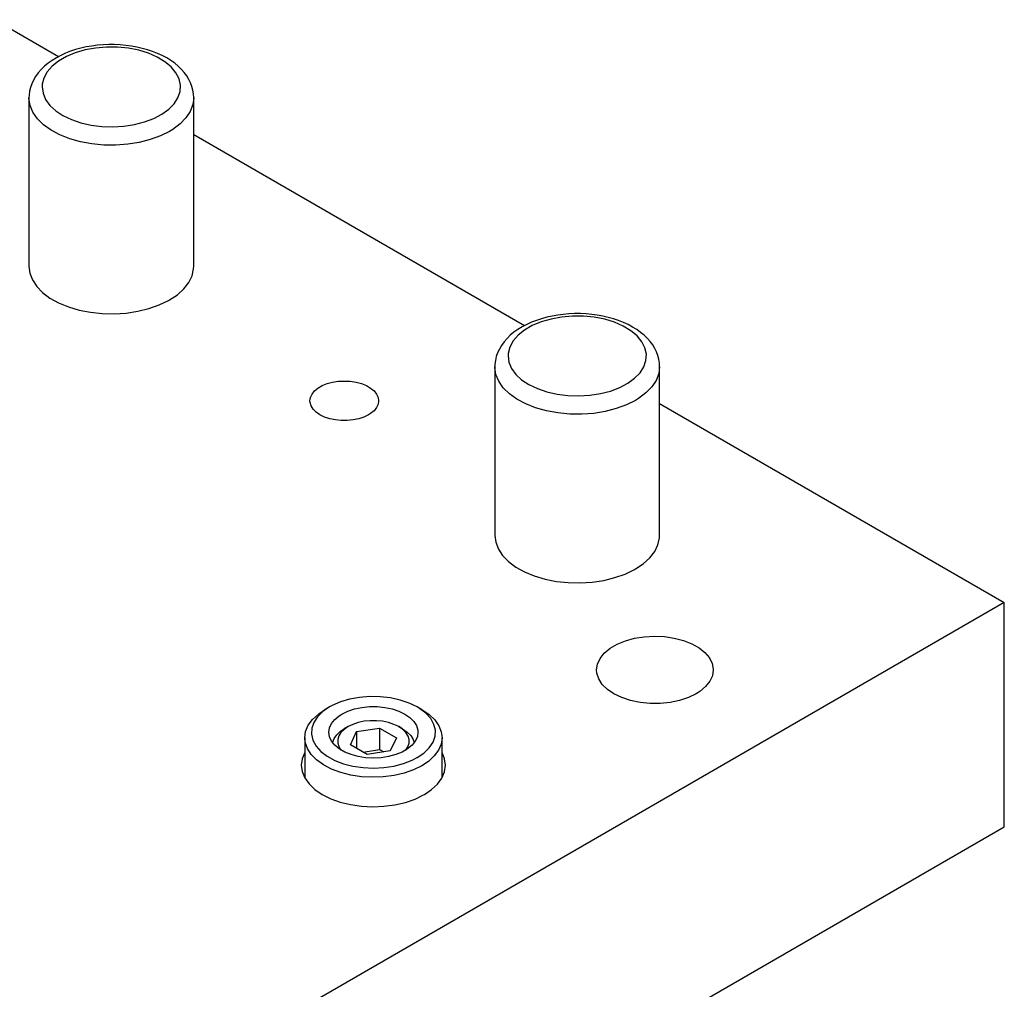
# Model space of a CAD drawing. Header units: inches. Extents: x 3 to 289, y 4 to 291.
# Tile 542 of 634: x 154.78 to 159.26, y 268.28 to 272.69. Entities that reach past the tile are written whole.
import ezdxf

# ---------------------------------------------------------------- set-up
doc = ezdxf.new("R2010")
doc.units = ezdxf.units.IN
doc.header["$LTSCALE"] = 0.5
doc.header["$MEASUREMENT"] = 0
doc.layers.add('STR_INS', color=8, linetype='Continuous')

msp = doc.modelspace()

# ---------------------------------------------------------------- linework, layer by layer
at = {"layer": 'STR_INS', "color": 190, "linetype": 'Continuous'}
for p, q in [((154.6638, 272.6909), (154.9543, 272.5232)), ((155.5692, 272.1682), (157.0756, 271.2985)), ((154.8192, 271.5682), (154.8232, 271.5367)), ((155.5616, 271.525), (155.5686, 271.5563)), ((155.5686, 271.5563), (155.5692, 271.5682)), ((154.8232, 271.5367), (154.8351, 271.5059)), ((154.8351, 271.5059), (154.8546, 271.4763)), ((155.5468, 271.4946), (155.5616, 271.525)), ((154.8546, 271.4763), (154.8814, 271.4488)), ((155.4951, 271.439), (155.5245, 271.4657)), ((155.5245, 271.4657), (155.5468, 271.4946)), ((154.8814, 271.4488), (154.9148, 271.4238)), ((154.9148, 271.4238), (154.9542, 271.4018)), ((155.4122, 271.3921), (155.4543, 271.4123)), ((155.4543, 271.4123), (155.4593, 271.4151)), ((155.4593, 271.4151), (155.4951, 271.439)), ((154.9542, 271.4018), (154.9988, 271.3834)), ((154.9988, 271.3834), (155.0474, 271.369)), ((155.0474, 271.369), (155.0992, 271.3588)), ((155.2622, 271.3553), (155.3151, 271.3633)), ((155.3151, 271.3633), (155.3655, 271.3756)), ((155.3655, 271.3756), (155.4122, 271.3921)), ((155.0992, 271.3588), (155.1531, 271.353)), ((155.1531, 271.353), (155.2078, 271.3519)), ((155.2078, 271.3519), (155.2622, 271.3553)), ((156.1195, 271.001), (156.1351, 271.0138)), ((156.1351, 271.0138), (156.1544, 271.025)), ((156.1544, 271.025), (156.1767, 271.034)), ((156.1767, 271.034), (156.2014, 271.0406)), ((156.2014, 271.0406), (156.2277, 271.0447)), ((156.2277, 271.0447), (156.2548, 271.0461)), ((156.2548, 271.0461), (156.282, 271.0447)), ((156.282, 271.0447), (156.3083, 271.0406)), ((156.3083, 271.0406), (156.333, 271.034)), ((156.333, 271.034), (156.3553, 271.025)), ((156.3553, 271.025), (156.3745, 271.0138)), ((156.3745, 271.0138), (156.3902, 271.001)), ((156.0986, 270.9559), (156.101, 270.9715)), ((156.101, 270.9715), (156.108, 270.9867)), ((156.108, 270.9867), (156.1195, 271.001)), ((156.3902, 271.001), (156.4017, 270.9867)), ((156.4017, 270.9867), (156.4087, 270.9715)), ((156.4087, 270.9715), (156.4111, 270.9559)), ((156.0992, 270.948), (156.0986, 270.9559)), ((156.1039, 270.9325), (156.0992, 270.948)), ((156.1132, 270.9177), (156.1039, 270.9325)), ((156.1268, 270.9041), (156.1132, 270.9177)), ((156.4017, 270.925), (156.3902, 270.9107)), ((156.4087, 270.9402), (156.4017, 270.925)), ((156.4111, 270.9559), (156.4087, 270.9402)), ((157.6905, 270.9435), (159.26, 270.0373)), ((156.1443, 270.8921), (156.1268, 270.9041)), ((156.1652, 270.882), (156.1443, 270.8921)), ((156.1888, 270.8741), (156.1652, 270.882)), ((156.2144, 270.8687), (156.1888, 270.8741)), ((156.2412, 270.866), (156.2144, 270.8687)), ((156.2953, 270.8687), (156.2685, 270.866)), ((156.3209, 270.8741), (156.2953, 270.8687)), ((156.3445, 270.882), (156.3209, 270.8741)), ((156.3653, 270.8921), (156.3445, 270.882)), ((156.3745, 270.8979), (156.3653, 270.8921)), ((156.3902, 270.9107), (156.3745, 270.8979)), ((156.2685, 270.866), (156.2412, 270.866)), ((156.9405, 270.3435), (156.9445, 270.312)), ((157.6829, 270.3003), (157.6899, 270.3316)), ((157.6899, 270.3316), (157.6905, 270.3435)), ((156.9445, 270.312), (156.9564, 270.2811)), ((157.6681, 270.2698), (157.6829, 270.3003)), ((156.9564, 270.2811), (156.9759, 270.2516)), ((156.9759, 270.2516), (157.0027, 270.224)), ((157.6164, 270.2143), (157.6458, 270.241)), ((157.6458, 270.241), (157.6681, 270.2698)), ((157.0027, 270.224), (157.0362, 270.199)), ((157.0362, 270.199), (157.0756, 270.1771)), ((157.5807, 270.1904), (157.6164, 270.2143)), ((157.0756, 270.1771), (157.1201, 270.1587)), ((157.1201, 270.1587), (157.1688, 270.1442)), ((157.4364, 270.1386), (157.4868, 270.1509)), ((157.4868, 270.1509), (157.5336, 270.1674)), ((157.5336, 270.1674), (157.5756, 270.1876)), ((157.5756, 270.1876), (157.5807, 270.1904)), ((157.1688, 270.1442), (157.2206, 270.134)), ((157.2206, 270.134), (157.2744, 270.1283)), ((157.2744, 270.1283), (157.3291, 270.1271)), ((157.3291, 270.1271), (157.3835, 270.1306)), ((157.3835, 270.1306), (157.4364, 270.1386)), ((159.26, 270.0373), (151.4819, 265.5466)), ((159.26, 269.0167), (159.26, 270.0373)), ((157.5766, 269.8749), (157.621, 269.8819)), ((157.621, 269.8819), (157.6668, 269.8845)), ((157.6668, 269.8845), (157.7127, 269.8824)), ((157.7127, 269.8824), (157.7573, 269.8757)), ((157.465, 269.8293), (157.4974, 269.8481)), ((157.4974, 269.8481), (157.535, 269.8635)), ((157.535, 269.8635), (157.5766, 269.8749)), ((157.7573, 269.8757), (157.7993, 269.8648)), ((157.7993, 269.8648), (157.8373, 269.8498)), ((157.8373, 269.8498), (157.8703, 269.8312)), ((157.4193, 269.7833), (157.4387, 269.8074)), ((157.4387, 269.8074), (157.465, 269.8293)), ((157.8703, 269.8312), (157.8972, 269.8096)), ((157.8972, 269.8096), (157.9173, 269.7857)), ((157.4034, 269.7311), (157.4074, 269.7576)), ((157.4074, 269.7576), (157.4193, 269.7833)), ((157.9173, 269.7857), (157.9299, 269.7601)), ((157.9299, 269.7601), (157.9346, 269.7337)), ((157.4048, 269.7159), (157.4034, 269.7311)), ((157.4133, 269.6898), (157.4048, 269.7159)), ((157.9307, 269.7046), (157.9188, 269.6789)), ((157.9346, 269.7311), (157.9307, 269.7046)), ((157.9346, 269.7337), (157.9346, 269.7311)), ((157.4295, 269.6649), (157.4133, 269.6898)), ((157.4529, 269.642), (157.4295, 269.6649)), ((157.9188, 269.6789), (157.8994, 269.6548)), ((157.4828, 269.6218), (157.4529, 269.642)), ((157.5183, 269.6049), (157.4828, 269.6218)), ((157.8569, 269.6227), (157.8216, 269.6056)), ((157.8731, 269.633), (157.8569, 269.6227)), ((157.8994, 269.6548), (157.8731, 269.633)), ((157.5584, 269.5917), (157.5183, 269.6049)), ((157.6017, 269.5828), (157.5584, 269.5917)), ((157.6471, 269.5783), (157.6017, 269.5828)), ((157.6932, 269.5784), (157.6471, 269.5783)), ((157.7385, 269.5831), (157.6932, 269.5784)), ((157.7817, 269.5923), (157.7385, 269.5831)), ((157.8216, 269.6056), (157.7817, 269.5923)), ((156.0749, 269.3551), (156.0632, 269.3264)), ((156.7115, 269.3268), (156.6999, 269.3551)), ((156.0632, 269.3264), (156.0593, 269.2974)), ((156.7155, 269.2974), (156.7115, 269.3268)), ((156.0593, 269.2974), (156.0633, 269.2679)), ((156.0633, 269.2679), (156.0752, 269.2391)), ((156.6992, 269.2383), (156.7113, 269.2671)), ((156.7113, 269.2671), (156.7155, 269.2965)), ((156.7155, 269.2965), (156.7155, 269.2974)), ((156.0752, 269.2391), (156.0947, 269.2118)), ((156.0947, 269.2118), (156.1213, 269.1866)), ((156.6527, 269.1859), (156.6795, 269.2111)), ((156.6795, 269.2111), (156.6992, 269.2383)), ((156.1213, 269.1866), (156.1544, 269.164)), ((156.1544, 269.164), (156.1931, 269.1447)), ((156.6194, 269.1634), (156.6527, 269.1859)), ((156.1931, 269.1447), (156.2366, 269.1291)), ((156.2366, 269.1291), (156.2838, 269.1176)), ((156.4855, 269.1166), (156.533, 269.1276)), ((156.533, 269.1276), (156.5769, 269.1427)), ((156.5769, 269.1427), (156.6163, 269.1616)), ((156.6163, 269.1616), (156.6194, 269.1634)), ((156.2838, 269.1176), (156.3335, 269.1105)), ((156.3335, 269.1105), (156.3845, 269.1079)), ((156.3845, 269.1079), (156.4356, 269.11)), ((156.4356, 269.11), (156.4855, 269.1166)), ((151.4819, 264.526), (159.26, 269.0167))]:
    msp.add_line(p, q, dxfattribs=at)
at = {"layer": 'STR_INS', "color": 9, "linetype": 'Continuous'}
for p, q in [((155.1053, 272.571), (155.0802, 272.5666)), ((155.1308, 272.5743), (155.1053, 272.571)), ((155.1566, 272.5764), (155.1308, 272.5743)), ((155.1825, 272.5775), (155.1566, 272.5764)), ((155.2085, 272.5774), (155.1825, 272.5775)), ((155.2344, 272.5763), (155.2085, 272.5774)), ((155.2601, 272.574), (155.2344, 272.5763)), ((155.2856, 272.5706), (155.2601, 272.574)), ((154.9643, 272.5284), (154.9438, 272.5176)), ((154.9859, 272.5382), (154.9643, 272.5284)), ((155.0083, 272.5469), (154.9859, 272.5382)), ((155.0316, 272.5546), (155.0083, 272.5469)), ((155.0556, 272.5611), (155.0316, 272.5546)), ((155.0802, 272.5666), (155.0556, 272.5611)), ((155.3107, 272.5661), (155.2856, 272.5706)), ((155.3352, 272.5605), (155.3107, 272.5661)), ((155.3591, 272.5538), (155.3352, 272.5605)), ((155.3823, 272.5461), (155.3591, 272.5538)), ((155.4047, 272.5373), (155.3823, 272.5461)), ((155.426, 272.5275), (155.4047, 272.5373)), ((155.4463, 272.5166), (155.426, 272.5275)), ((154.9063, 272.4929), (154.8896, 272.4791)), ((154.9244, 272.5058), (154.9063, 272.4929)), ((154.9438, 272.5176), (154.9244, 272.5058)), ((155.4653, 272.5049), (155.4463, 272.5166)), ((155.4829, 272.4923), (155.4653, 272.5049)), ((155.4991, 272.4789), (155.4829, 272.4923)), ((154.861, 272.449), (154.8494, 272.4329)), ((154.8745, 272.4645), (154.861, 272.449)), ((154.8896, 272.4791), (154.8745, 272.4645)), ((155.5136, 272.4648), (155.4991, 272.4789)), ((155.5265, 272.45), (155.5136, 272.4648)), ((155.5378, 272.4348), (155.5265, 272.45)), ((154.8317, 272.3994), (154.8258, 272.3821)), ((154.8396, 272.4163), (154.8317, 272.3994)), ((154.8494, 272.4329), (154.8396, 272.4163)), ((155.5473, 272.4191), (155.5378, 272.4348)), ((155.5551, 272.403), (155.5473, 272.4191)), ((155.5613, 272.3865), (155.5551, 272.403)), ((154.8196, 272.3474), (154.8192, 272.3358)), ((154.8217, 272.3648), (154.8196, 272.3474)), ((154.8258, 272.3821), (154.8217, 272.3648)), ((155.5657, 272.3697), (155.5613, 272.3865)), ((155.5683, 272.3527), (155.5657, 272.3697)), ((155.5692, 272.3357), (155.5683, 272.3527)), ((154.8192, 272.3357), (154.8192, 271.5682)), ((155.5692, 271.5682), (155.5692, 272.3357)), ((157.1297, 271.3222), (157.1072, 271.3135)), ((157.1529, 271.3298), (157.1297, 271.3222)), ((157.1769, 271.3364), (157.1529, 271.3298)), ((157.2015, 271.3419), (157.1769, 271.3364)), ((157.2266, 271.3462), (157.2015, 271.3419)), ((157.2521, 271.3495), (157.2266, 271.3462)), ((157.2779, 271.3517), (157.2521, 271.3495)), ((157.3038, 271.3527), (157.2779, 271.3517)), ((157.3298, 271.3527), (157.3038, 271.3527)), ((157.3557, 271.3515), (157.3298, 271.3527)), ((157.3815, 271.3492), (157.3557, 271.3515)), ((157.4069, 271.3458), (157.3815, 271.3492)), ((157.432, 271.3414), (157.4069, 271.3458)), ((157.4565, 271.3358), (157.432, 271.3414)), ((157.4805, 271.3291), (157.4565, 271.3358)), ((157.5037, 271.3213), (157.4805, 271.3291)), ((157.526, 271.3126), (157.5037, 271.3213)), ((157.0457, 271.281), (157.0276, 271.2682)), ((157.0651, 271.2929), (157.0457, 271.281)), ((157.0856, 271.3037), (157.0651, 271.2929)), ((157.1072, 271.3135), (157.0856, 271.3037)), ((157.5474, 271.3027), (157.526, 271.3126)), ((157.5676, 271.2919), (157.5474, 271.3027)), ((157.5866, 271.2802), (157.5676, 271.2919)), ((157.6042, 271.2675), (157.5866, 271.2802)), ((156.9958, 271.2398), (156.9823, 271.2243)), ((157.0109, 271.2544), (156.9958, 271.2398)), ((157.0276, 271.2682), (157.0109, 271.2544)), ((157.6204, 271.2541), (157.6042, 271.2675)), ((157.6349, 271.24), (157.6204, 271.2541)), ((157.6479, 271.2253), (157.6349, 271.24)), ((156.9609, 271.1916), (156.953, 271.1746)), ((156.9707, 271.2082), (156.9609, 271.1916)), ((156.9823, 271.2243), (156.9707, 271.2082)), ((157.6591, 271.2101), (157.6479, 271.2253)), ((157.6686, 271.1944), (157.6591, 271.2101)), ((157.6765, 271.1782), (157.6686, 271.1944)), ((156.9431, 271.14), (156.9409, 271.1226)), ((156.9471, 271.1574), (156.9431, 271.14)), ((156.953, 271.1746), (156.9471, 271.1574)), ((157.6826, 271.1618), (157.6765, 271.1782)), ((157.687, 271.145), (157.6826, 271.1618)), ((157.6896, 271.1279), (157.687, 271.145)), ((156.9409, 271.1226), (156.9405, 271.1111)), ((156.9405, 271.111), (156.9405, 270.3435)), ((157.6905, 271.111), (157.6896, 271.1279)), ((157.6905, 270.3435), (157.6905, 271.111)), ((156.1991, 269.5684), (156.1877, 269.5621)), ((156.2371, 269.5849), (156.1991, 269.5684)), ((156.2793, 269.5975), (156.2371, 269.5849)), ((156.3245, 269.6058), (156.2793, 269.5975)), ((156.3715, 269.6096), (156.3245, 269.6058)), ((156.419, 269.6089), (156.3715, 269.6096)), ((156.4656, 269.6035), (156.419, 269.6089)), ((156.51, 269.5937), (156.4656, 269.6035)), ((156.5509, 269.5798), (156.51, 269.5937)), ((156.5872, 269.5621), (156.5509, 269.5798)), ((156.1102, 269.5056), (156.1368, 269.5301)), ((156.157, 269.5412), (156.1329, 269.5175)), ((156.1368, 269.5301), (156.1664, 269.5499)), ((156.1877, 269.5621), (156.157, 269.5412)), ((156.1877, 269.5621), (156.1664, 269.5499)), ((156.2318, 269.5222), (156.2438, 269.5297)), ((156.2438, 269.5297), (156.2709, 269.5428)), ((156.2709, 269.5428), (156.3016, 269.5531)), ((156.3016, 269.5531), (156.3348, 269.5601)), ((156.3348, 269.5601), (156.3697, 269.5636)), ((156.3697, 269.5636), (156.4051, 269.5636)), ((156.4051, 269.5636), (156.44, 269.5601)), ((156.44, 269.5601), (156.4733, 269.5531)), ((156.4733, 269.5531), (156.5039, 269.5428)), ((156.5039, 269.5428), (156.531, 269.5297)), ((156.531, 269.5297), (156.5538, 269.514)), ((156.6084, 269.5499), (156.5872, 269.5621)), ((156.598, 269.5555), (156.5872, 269.5621)), ((156.6266, 269.5336), (156.598, 269.5555)), ((156.6084, 269.5499), (156.6408, 269.5279)), ((156.6484, 269.5092), (156.6266, 269.5336)), ((156.6408, 269.5279), (156.6667, 269.5032)), ((156.0789, 269.451), (156.0908, 269.4791)), ((156.0908, 269.4791), (156.1102, 269.5056)), ((156.1159, 269.4919), (156.1067, 269.465)), ((156.1329, 269.5175), (156.1159, 269.4919)), ((156.1874, 269.4671), (156.1965, 269.4869)), ((156.1965, 269.4869), (156.2115, 269.5054)), ((156.2115, 269.5054), (156.2318, 269.5222)), ((156.5538, 269.514), (156.5715, 269.4963)), ((156.5715, 269.4963), (156.5836, 269.4771)), ((156.6628, 269.4831), (156.6484, 269.5092)), ((156.6695, 269.456), (156.6628, 269.4831)), ((156.6667, 269.5032), (156.6855, 269.4765)), ((156.0749, 269.4223), (156.0789, 269.451)), ((156.1067, 269.465), (156.1054, 269.4376)), ((156.1054, 269.4376), (156.112, 269.4105)), ((156.1843, 269.4468), (156.1874, 269.4671)), ((156.1874, 269.4264), (156.1843, 269.4468)), ((156.5836, 269.4771), (156.5898, 269.457)), ((156.5905, 269.4468), (156.5875, 269.4264)), ((156.5898, 269.457), (156.5905, 269.4468)), ((156.6681, 269.4285), (156.6695, 269.456)), ((156.6855, 269.4765), (156.6966, 269.4484)), ((156.6966, 269.4484), (156.6999, 269.4223)), ((156.0749, 269.4223), (156.0749, 269.2396)), ((156.077, 269.4015), (156.0749, 269.4223)), ((156.0867, 269.3732), (156.077, 269.4015)), ((156.112, 269.4105), (156.1264, 269.3843)), ((156.1965, 269.4067), (156.1874, 269.4264)), ((156.2115, 269.3881), (156.1965, 269.4067)), ((156.2318, 269.3714), (156.2115, 269.3881)), ((156.5633, 269.3881), (156.543, 269.3714)), ((156.5783, 269.4067), (156.5633, 269.3881)), ((156.5875, 269.4264), (156.5783, 269.4067)), ((156.6419, 269.376), (156.6589, 269.4016)), ((156.6589, 269.4016), (156.6681, 269.4285)), ((156.6959, 269.3935), (156.684, 269.3655)), ((156.6999, 269.4223), (156.6959, 269.3935)), ((156.6999, 269.2396), (156.6999, 269.4223)), ((156.1041, 269.3461), (156.0867, 269.3732)), ((156.1287, 269.321), (156.1041, 269.3461)), ((156.1264, 269.3843), (156.1483, 269.36)), ((156.1483, 269.36), (156.1768, 269.3381)), ((156.2569, 269.3569), (156.2318, 269.3714)), ((156.2859, 269.3452), (156.2569, 269.3569)), ((156.3179, 269.3366), (156.2859, 269.3452)), ((156.489, 269.3452), (156.4569, 269.3366)), ((156.518, 269.3569), (156.489, 269.3452)), ((156.543, 269.3714), (156.518, 269.3569)), ((156.5872, 269.3315), (156.6178, 269.3524)), ((156.6178, 269.3524), (156.6419, 269.376)), ((156.684, 269.3655), (156.6646, 269.339)), ((156.16, 269.2985), (156.1287, 269.321)), ((156.1971, 269.2792), (156.16, 269.2985)), ((156.1768, 269.3381), (156.2114, 269.3192)), ((156.2114, 269.3192), (156.2509, 269.304)), ((156.2509, 269.304), (156.2942, 269.2928)), ((156.3521, 269.3313), (156.3179, 269.3366)), ((156.3874, 269.3295), (156.3521, 269.3313)), ((156.4227, 269.3313), (156.3874, 269.3295)), ((156.4569, 269.3366), (156.4227, 269.3313)), ((156.4809, 269.2929), (156.5242, 269.3041)), ((156.5242, 269.3041), (156.5637, 269.3193)), ((156.5637, 269.3193), (156.5872, 269.3315)), ((156.638, 269.3145), (156.6084, 269.2947)), ((156.6646, 269.339), (156.638, 269.3145)), ((156.239, 269.2635), (156.1971, 269.2792)), ((156.2847, 269.2519), (156.239, 269.2635)), ((156.2942, 269.2928), (156.3402, 269.286)), ((156.3402, 269.286), (156.3875, 269.2837)), ((156.3875, 269.2837), (156.4349, 269.286)), ((156.4349, 269.286), (156.4809, 269.2929)), ((156.5276, 269.261), (156.4813, 269.2502)), ((156.5703, 269.276), (156.5276, 269.261)), ((156.6084, 269.2947), (156.5703, 269.276)), ((156.3331, 269.2446), (156.2847, 269.2519)), ((156.3828, 269.2419), (156.3331, 269.2446)), ((156.4326, 269.2438), (156.3828, 269.2419)), ((156.4813, 269.2502), (156.4326, 269.2438))]:
    msp.add_line(p, q, dxfattribs=at)
at = {"layer": 'STR_INS', "color": 4, "linetype": 'Continuous'}
for p, q in [((155.0301, 272.54), (154.9895, 272.5229)), ((155.0748, 272.553), (155.0301, 272.54)), ((155.1226, 272.5618), (155.0748, 272.553)), ((155.1722, 272.5661), (155.1226, 272.5618)), ((155.2224, 272.5659), (155.1722, 272.5661)), ((155.2718, 272.561), (155.2224, 272.5659)), ((155.3193, 272.5516), (155.2718, 272.561)), ((155.3636, 272.538), (155.3193, 272.5516)), ((155.4036, 272.5206), (155.3636, 272.538)), ((154.9541, 272.5024), (154.9247, 272.4789)), ((154.9895, 272.5229), (154.9541, 272.5024)), ((155.4383, 272.4997), (155.4036, 272.5206)), ((155.4668, 272.4758), (155.4383, 272.4997)), ((154.9023, 272.453), (154.8872, 272.4254)), ((154.9247, 272.4789), (154.9023, 272.453)), ((155.4884, 272.4497), (155.4668, 272.4758)), ((155.5025, 272.4219), (155.4884, 272.4497)), ((154.8799, 272.3968), (154.8792, 272.3847)), ((154.8872, 272.4254), (154.8799, 272.3968)), ((155.5088, 272.3932), (155.5025, 272.4219)), ((155.5072, 272.3642), (155.5088, 272.3932)), ((154.8792, 272.3847), (154.8832, 272.3559)), ((154.8832, 272.3559), (154.895, 272.3277)), ((155.4976, 272.3358), (155.5072, 272.3642)), ((154.8192, 272.3317), (154.8192, 272.3358)), ((154.8243, 272.3002), (154.8192, 272.3317)), ((154.895, 272.3277), (154.9145, 272.301)), ((155.4557, 272.2834), (155.4803, 272.3086)), ((155.4803, 272.3086), (155.4976, 272.3358)), ((155.5652, 272.3042), (155.5533, 272.2734)), ((155.5692, 272.3357), (155.5652, 272.3042)), ((154.8372, 272.2695), (154.8243, 272.3002)), ((154.8577, 272.2402), (154.8372, 272.2695)), ((154.9145, 272.301), (154.9411, 272.2765)), ((154.9411, 272.2765), (154.974, 272.2546)), ((155.3875, 272.2411), (155.4245, 272.2607)), ((155.4245, 272.2607), (155.4557, 272.2834)), ((155.5533, 272.2734), (155.5337, 272.2439)), ((154.8853, 272.2129), (154.8577, 272.2402)), ((154.9196, 272.1883), (154.8853, 272.2129)), ((154.974, 272.2546), (155.0126, 272.2361)), ((155.0126, 272.2361), (155.0558, 272.2214)), ((155.0558, 272.2214), (155.1024, 272.2107)), ((155.2514, 272.2059), (155.2998, 272.2134)), ((155.2998, 272.2134), (155.3456, 272.2252)), ((155.3456, 272.2252), (155.3875, 272.2411)), ((155.5069, 272.2163), (155.4735, 272.1913)), ((155.5337, 272.2439), (155.5069, 272.2163)), ((154.9597, 272.1668), (154.9196, 272.1883)), ((155.1024, 272.2107), (155.1514, 272.2045)), ((155.1514, 272.2045), (155.2015, 272.2029)), ((155.2015, 272.2029), (155.2514, 272.2059)), ((155.4593, 272.1826), (155.4179, 272.162)), ((155.4735, 272.1913), (155.4593, 272.1826)), ((155.0048, 272.1489), (154.9597, 272.1668)), ((155.0539, 272.1349), (155.0048, 272.1489)), ((155.106, 272.1253), (155.0539, 272.1349)), ((155.16, 272.1201), (155.106, 272.1253)), ((155.2691, 272.1236), (155.2148, 272.1196)), ((155.3217, 272.1321), (155.2691, 272.1236)), ((155.3717, 272.145), (155.3217, 272.1321)), ((155.4179, 272.162), (155.3717, 272.145)), ((155.2148, 272.1196), (155.16, 272.1201)), ((157.1961, 271.3283), (157.1514, 271.3152)), ((157.2439, 271.3371), (157.1961, 271.3283)), ((157.2935, 271.3414), (157.2439, 271.3371)), ((157.3437, 271.3411), (157.2935, 271.3414)), ((157.3931, 271.3362), (157.3437, 271.3411)), ((157.4406, 271.3269), (157.3931, 271.3362)), ((157.4849, 271.3133), (157.4406, 271.3269)), ((157.0754, 271.2777), (157.0461, 271.2542)), ((157.1108, 271.2982), (157.0754, 271.2777)), ((157.1514, 271.3152), (157.1108, 271.2982)), ((157.5249, 271.2958), (157.4849, 271.3133)), ((157.5596, 271.2749), (157.5249, 271.2958)), ((157.5881, 271.2511), (157.5596, 271.2749)), ((157.0236, 271.2283), (157.0085, 271.2007)), ((157.0461, 271.2542), (157.0236, 271.2283)), ((157.6097, 271.225), (157.5881, 271.2511)), ((157.0085, 271.2007), (157.0012, 271.172)), ((157.6238, 271.1972), (157.6097, 271.225)), ((157.6302, 271.1684), (157.6238, 271.1972)), ((157.0012, 271.172), (157.0005, 271.16)), ((157.0005, 271.16), (157.0045, 271.1311)), ((157.6189, 271.1111), (157.6285, 271.1395)), ((157.6285, 271.1395), (157.6302, 271.1684)), ((156.9406, 271.1069), (156.9405, 271.1111)), ((156.9456, 271.0755), (156.9406, 271.1069)), ((157.0045, 271.1311), (157.0164, 271.103)), ((157.0164, 271.103), (157.0358, 271.0763)), ((157.6016, 271.0839), (157.6189, 271.1111)), ((157.6905, 271.111), (157.6865, 271.0795)), ((156.9585, 271.0448), (156.9456, 271.0755)), ((157.0358, 271.0763), (157.0624, 271.0517)), ((157.0624, 271.0517), (157.0954, 271.0299)), ((157.5459, 271.036), (157.577, 271.0586)), ((157.577, 271.0586), (157.6016, 271.0839)), ((157.6746, 271.0486), (157.6551, 271.0191)), ((157.6865, 271.0795), (157.6746, 271.0486)), ((156.979, 271.0155), (156.9585, 271.0448)), ((157.0066, 270.9882), (156.979, 271.0155)), ((157.0954, 271.0299), (157.1339, 271.0114)), ((157.1339, 271.0114), (157.1771, 270.9966)), ((157.4669, 271.0005), (157.5088, 271.0164)), ((157.5088, 271.0164), (157.5459, 271.036)), ((157.6551, 271.0191), (157.6283, 270.9916)), ((157.0409, 270.9635), (157.0066, 270.9882)), ((157.081, 270.942), (157.0409, 270.9635)), ((157.1771, 270.9966), (157.2237, 270.986)), ((157.2237, 270.986), (157.2727, 270.9798)), ((157.2727, 270.9798), (157.3228, 270.9782)), ((157.3228, 270.9782), (157.3727, 270.9811)), ((157.3727, 270.9811), (157.4212, 270.9887)), ((157.4212, 270.9887), (157.4669, 271.0005)), ((157.5807, 270.9579), (157.5392, 270.9373)), ((157.5948, 270.9665), (157.5807, 270.9579)), ((157.6283, 270.9916), (157.5948, 270.9665)), ((157.1261, 270.9241), (157.081, 270.942)), ((157.1752, 270.9102), (157.1261, 270.9241)), ((157.493, 270.9203), (157.4431, 270.9074)), ((157.5392, 270.9373), (157.493, 270.9203)), ((157.2274, 270.9006), (157.1752, 270.9102)), ((157.2814, 270.8954), (157.2274, 270.9006)), ((157.3361, 270.8948), (157.2814, 270.8954)), ((157.3904, 270.8989), (157.3361, 270.8948)), ((157.4431, 270.9074), (157.3904, 270.8989))]:
    msp.add_line(p, q, dxfattribs=at)
at = {"layer": 'STR_INS', "color": 132, "linetype": 'Continuous'}
for p, q in [((156.2939, 269.483), (156.2722, 269.4725)), ((156.3185, 269.4912), (156.2939, 269.483)), ((156.3452, 269.4969), (156.3185, 269.4912)), ((156.3732, 269.4997), (156.3452, 269.4969)), ((156.4016, 269.4997), (156.3732, 269.4997)), ((156.4296, 269.4969), (156.4016, 269.4997)), ((156.4563, 269.4912), (156.4296, 269.4969)), ((156.4809, 269.483), (156.4563, 269.4912)), ((156.5027, 269.4725), (156.4809, 269.483)), ((156.2083, 269.418), (156.2207, 269.4354)), ((156.2207, 269.4354), (156.2381, 269.4514)), ((156.2397, 269.4457), (156.23, 269.4303)), ((156.2381, 269.4514), (156.2548, 269.4625)), ((156.2539, 269.4599), (156.2397, 269.4457)), ((156.2722, 269.4725), (156.2539, 269.4599)), ((156.2722, 269.4725), (156.2548, 269.4625)), ((156.2722, 269.4725), (156.2722, 269.4725)), ((156.2829, 269.3898), (156.3109, 269.4501)), ((156.3109, 269.4501), (156.4154, 269.4663)), ((156.3109, 269.4501), (156.3109, 269.3736)), ((156.4154, 269.4663), (156.492, 269.4221)), ((156.4154, 269.4663), (156.4154, 269.3683)), ((156.52, 269.4625), (156.5027, 269.4725)), ((156.503, 269.4723), (156.5027, 269.4725)), ((156.5212, 269.4597), (156.503, 269.4723)), ((156.52, 269.4625), (156.541, 269.448)), ((156.5354, 269.4455), (156.5212, 269.4597)), ((156.545, 269.43), (156.5354, 269.4455)), ((156.541, 269.448), (156.5574, 269.4317)), ((156.2014, 269.3995), (156.2083, 269.418)), ((156.23, 269.4303), (156.225, 269.4142)), ((156.225, 269.4142), (156.225, 269.3978)), ((156.225, 269.3978), (156.23, 269.3816)), ((156.3594, 269.3456), (156.2829, 269.3898)), ((156.492, 269.4221), (156.464, 269.3618)), ((156.5447, 269.3813), (156.5497, 269.3975)), ((156.5498, 269.4139), (156.545, 269.43)), ((156.5497, 269.3975), (156.5498, 269.4139)), ((156.5574, 269.4317), (156.5685, 269.414)), ((156.5685, 269.414), (156.5734, 269.3995)), ((156.23, 269.3816), (156.2397, 269.3662)), ((156.2397, 269.3662), (156.2399, 269.3659)), ((156.3402, 269.3567), (156.4154, 269.3683)), ((156.464, 269.3618), (156.3594, 269.3456)), ((156.4154, 269.3683), (156.4347, 269.3572)), ((156.5349, 269.3659), (156.5447, 269.3813))]:
    msp.add_line(p, q, dxfattribs=at)

doc.saveas('drawing.dxf')
